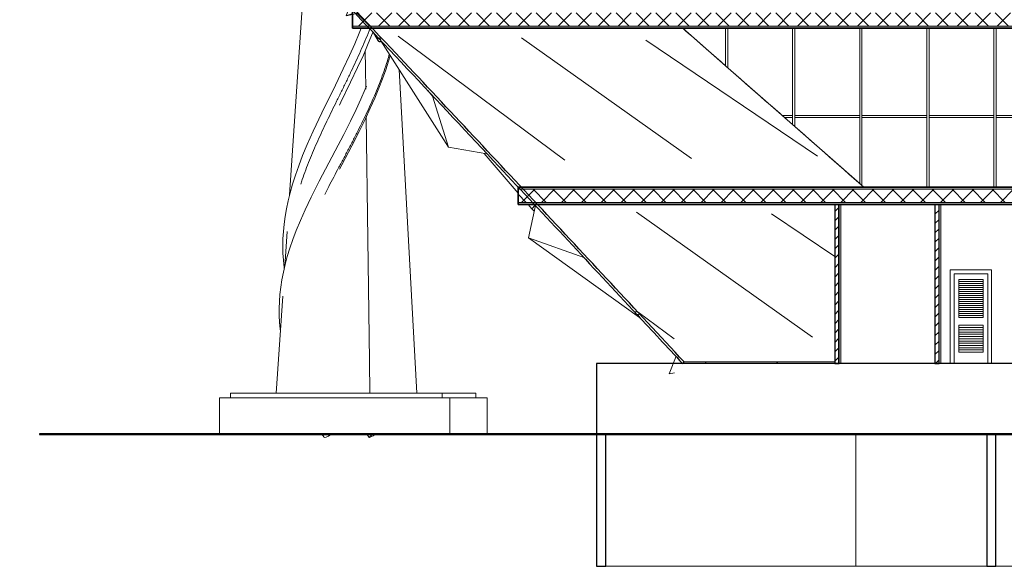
# Model space of a CAD drawing. Header units: inches. Extents: x 424 to 2043, y -237 to 445.
# Tile 881 of 965: x 938 to 960, y 214 to 226. Entities that reach past the tile are written whole.
import ezdxf

# ---------------------------------------------------------------- set-up
doc = ezdxf.new("R2010")
doc.units = ezdxf.units.IN
doc.header["$MEASUREMENT"] = 0
for name, color, linetype, lineweight in [('A-DOOR', 31, 'Continuous', 9), ('A-DOOR-FRAM', 31, 'Continuous', 9), ('A-FLOR', 192, 'Continuous', 9), ('A-FLOR-MCUT', 51, 'Continuous', 9), ('A-FLOR-PATT', 8, 'Continuous', 35), ('A-GENM', 13, 'Continuous', 9), ('A-GLAZ-CURT', 52, 'Continuous', 9), ('A-GLAZ-CWMG', 51, 'Continuous', 9), ('A-WALL', 113, 'Continuous', 9), ('A-WALL-PATT', 111, 'Continuous', 25)]:
    doc.layers.add(name, color=color, linetype=linetype, lineweight=lineweight)
pattern_1 = [(108.435, (988.67603, 228.86908), (-0.41678894, 0.83294356), [0.158, -1.159]), (139.399, (988.626028, 229.019077), (-2.49915805, 2.08284494), [0.077, -3.763]), (136.848, (988.984028, 229.069077), (-6.247659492, 5.831057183), [0.183, -8.952]), (109.983, (988.851028, 229.194077), (-1.249748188, 3.331484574), [0.098, -4.778]), (90, (988.81703, 228.86908), (-0.416, 0.417), [0.083, -0.333]), (118.443, (988.817028, 228.953077), (2.9159587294, -5.414786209), [0.227, -11.141]), (84.289, (988.709028, 229.152077), (-0.416051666, -3.748202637), [0.084, -4.102]), (129.806, (988.71703, 229.23608), (1.66603147, -2.08199523), [0.065, -3.188])]
pattern_2 = [(45, (988.56703, 228.86908), (-0.2262742, 0.2262742), []), (135, (988.56703, 228.86908), (-0.2262742, -0.2262742), [])]
pattern_3 = [(0, (988.56703, 228.86908), (0, 0.15), []), (90, (988.56703, 228.86908), (-0.15, 9e-18), [])]
pattern_4 = [(45, (988.56703, 228.86908), (-0.106066, 0.106066), [])]
pattern_5 = [(45, (988.56703, 228.86908), (-0.212132, 0.212132), []), (135, (988.56703, 228.86908), (-0.212132, -0.212132), [])]

# ---------------------------------------------------------------- blocks, each defined once
blk = doc.blocks.new('Generic Models 1 - Generic Models 1-135348-Section 2')
at = {"layer": 'A-GENM', "lineweight": 25}
for p, q in [((63.935, 1.6), (-3, 1.6)), ((-3, 1.6), (-3, 0)), ((-3, 0), (67.327, 0))]:
    blk.add_line(p, q, dxfattribs=at)
blk = doc.blocks.new('System Panel - Glazed-137453-Section 2')
at = {"layer": 'A-GLAZ-CURT'}
blk.add_line((3.019, 5.637), (3.061, 5.6), dxfattribs=at)
blk = doc.blocks.new('System Panel - Glazed-137454-Section 2')
at = {"layer": 'A-GLAZ-CURT'}
blk.add_line((1.506, 6.964), (2.969, 5.681), dxfattribs=at)
blk = doc.blocks.new('System Panel - Glazed-137460-Section 2')
at = {"layer": 'A-GLAZ-CURT'}
blk.add_line((-0.024, 8.305), (-0.016, 8.298), dxfattribs=at)
blk = doc.blocks.new('System Panel - Glazed-137461-Section 2')
at = {"layer": 'A-GLAZ-CURT'}
blk.add_line((-1.045, 9.2), (-0.074, 8.349), dxfattribs=at)
blk = doc.blocks.new('Rectangular Mullion - 50 x 150mm-137334-Section 2')
at = {"layer": 'A-GLAZ-CWMG'}
blk.add_line((1.193, 7.238), (1.506, 6.964), dxfattribs=at)
blk = doc.blocks.new('Rectangular Mullion - 50 x 150mm-137343-Section 2')
at = {"layer": 'A-GLAZ-CWMG'}
blk.add_line((-0.016, 8.298), (1.193, 7.238), dxfattribs=at)
blk = doc.blocks.new('Rectangular Mullion - 50 x 150mm-V5-Section 2')
at = {"layer": 'A-GLAZ-CWMG'}
for p, q in [((7.585, 7.175), (7.585, 7.225)), ((9.056, 7.225), (7.585, 7.225)), ((9.056, 7.175), (7.585, 7.175)), ((9.056, 7.225), (9.056, 7.175))]:
    blk.add_line(p, q, dxfattribs=at)
blk = doc.blocks.new('Rectangular Mullion - 50 x 150mm-137354-Section 2')
at = {"layer": 'A-GLAZ-CWMG'}
for p, q in [((1.208, 7.225), (1.265, 7.175)), ((1.448, 7.225), (1.208, 7.225)), ((1.448, 7.175), (1.265, 7.175)), ((1.448, 7.225), (1.448, 7.175))]:
    blk.add_line(p, q, dxfattribs=at)
blk = doc.blocks.new('Rectangular Mullion - 50 x 150mm-137383-Section 2')
at = {"layer": 'A-GLAZ-CWMG'}
for p, q in [((2.969, 7.2), (2.969, 5.681)), ((3.019, 7.2), (3.019, 5.637)), ((2.969, 5.681), (3.019, 5.637))]:
    blk.add_line(p, q, dxfattribs=at)
blk = doc.blocks.new('Rectangular Mullion - 50 x 150mm-137384-Section 2')
at = {"layer": 'A-GLAZ-CWMG'}
for p, q in [((1.448, 7.2), (1.448, 7.015)), ((1.498, 7.2), (1.498, 6.971)), ((1.448, 7.015), (1.498, 6.971))]:
    blk.add_line(p, q, dxfattribs=at)
blk = doc.blocks.new('Rectangular Mullion - 50 x 150mm-137385-Section 2')
at = {"layer": 'A-GLAZ-CWMG'}
for p, q in [((-0.074, 9.2), (-0.074, 8.349)), ((-0.024, 9.2), (-0.024, 8.305)), ((-0.074, 8.349), (-0.024, 8.305))]:
    blk.add_line(p, q, dxfattribs=at)
blk = doc.blocks.new('Rectangular Mullion - 50 x 150mm-V21-Section 2')
at = {"layer": 'A-GLAZ-CWMG'}
for p, q in [((9.056, 7.2), (9.056, 5.6)), ((9.106, 7.2), (9.106, 5.6))]:
    blk.add_line(p, q, dxfattribs=at)
blk = doc.blocks.new('Rectangular Mullion - 50 x 150mm-V22-Section 2')
at = {"layer": 'A-GLAZ-CWMG'}
for p, q in [((9.056, 9.2), (9.056, 7.2)), ((9.106, 9.2), (9.106, 7.2))]:
    blk.add_line(p, q, dxfattribs=at)
blk = doc.blocks.new('Family2 - Family2-157032-Section 2')
at = {"layer": 'A-GLAZ-CURT'}
for p, q in [((-9.055, 10.132), (-8.972, 10.067)), ((-8.985, 10.153), (-9.018, 10.18)), ((-8.677, 9.483), (-8.606, 9.682)), ((-8.677, 9.483), (-8.532, 9.532)), ((-8.677, 9.483), (-8.532, 9.532)), ((-8.677, 9.483), (-8.467, 9.529)), ((-8.061, 9.099), (-7.952, 8.918)), ((-7.955, 8.965), (-7.991, 9.025)), ((-7.901, 8.949), (-7.921, 8.983))]:
    blk.add_line(p, q, dxfattribs=at)
at = {"layer": 'A-GLAZ-CURT', "lineweight": 18}
for p, q in [((-9.05, 10.128), (-9.043, 10.124)), ((-9.042, 10.124), (-9.034, 10.121)), ((-9.034, 10.121), (-9.027, 10.119)), ((-9.026, 10.119), (-9.019, 10.119)), ((-9.018, 10.119), (-9.012, 10.12)), ((-9.01, 10.172), (-9.016, 10.178)), ((-9.012, 10.12), (-9.006, 10.122)), ((-9.005, 10.165), (-9.01, 10.172)), ((-9.006, 10.123), (-9.001, 10.126)), ((-9, 10.158), (-9.004, 10.165)), ((-9.001, 10.126), (-8.998, 10.131)), ((-8.997, 10.151), (-9, 10.157)), ((-8.998, 10.131), (-8.996, 10.137)), ((-8.996, 10.144), (-8.997, 10.15)), ((-8.996, 10.137), (-8.996, 10.143)), ((-7.958, 8.959), (-7.96, 8.952)), ((-7.96, 8.952), (-7.96, 8.944)), ((-7.96, 8.944), (-7.959, 8.936)), ((-7.955, 8.965), (-7.958, 8.959)), ((-7.951, 8.969), (-7.955, 8.965)), ((-7.945, 8.972), (-7.95, 8.969)), ((-7.939, 8.974), (-7.945, 8.972)), ((-7.932, 8.973), (-7.938, 8.974)), ((-7.925, 8.971), (-7.932, 8.973)), ((-7.918, 8.967), (-7.925, 8.971)), ((-7.911, 8.962), (-7.918, 8.967)), ((-7.905, 8.956), (-7.911, 8.962))]:
    blk.add_line(p, q, dxfattribs=at)
at = {"layer": 'A-GLAZ-CURT', "lineweight": 18, "flags": 128}
for points in [[(-9.068, 10.19), (-9.072, 10.186), (-9.076, 10.181), (-9.078, 10.176), (-9.078, 10.169), (-9.077, 10.162), (-9.074, 10.155), (-9.07, 10.148), (-9.064, 10.141), (-9.058, 10.134), (-9.05, 10.129)], [(-9.018, 10.18), (-9.023, 10.183), (-9.031, 10.188), (-9.039, 10.191), (-9.047, 10.193), (-9.055, 10.193), (-9.062, 10.192), (-9.068, 10.19)], [(-7.959, 8.936), (-7.957, 8.928), (-7.953, 8.92), (-7.948, 8.912), (-7.942, 8.906), (-7.936, 8.901), (-7.929, 8.897), (-7.921, 8.894), (-7.915, 8.894), (-7.908, 8.895), (-7.903, 8.898), (-7.898, 8.903)], [(-7.898, 8.903), (-7.895, 8.909), (-7.893, 8.916), (-7.893, 8.923), (-7.894, 8.932), (-7.896, 8.94), (-7.9, 8.948), (-7.905, 8.955)]]:
    blk.add_lwpolyline(points, dxfattribs=at)
blk = doc.blocks.new('Family2 - Family2-157045-Section 2')
at = {"layer": 'A-GLAZ-CURT'}
blk.add_line((2.008, 6.298), (-1.885, 8.931), dxfattribs=at)
blk = doc.blocks.new('Family2 - Family2-157049-Section 2')
at = {"layer": 'A-GLAZ-CURT'}
blk.add_line((-0.848, 6.249), (-4.7, 8.98), dxfattribs=at)
blk = doc.blocks.new('Family2 - Family2-157053-Section 2')
at = {"layer": 'A-GLAZ-CURT'}
blk.add_line((-3.72, 6.209), (-7.502, 9.023), dxfattribs=at)
blk = doc.blocks.new('Family2 - Family2-157025-Section 2')
at = {"layer": 'A-GLAZ-CURT'}
blk.add_line((2.008, 6.298), (-1.885, 8.931), dxfattribs=at)
blk = doc.blocks.new('Family2 - Family2-157028-Section 2')
at = {"layer": 'A-GLAZ-CURT'}
blk.add_line((-0.848, 6.249), (-4.7, 8.98), dxfattribs=at)
blk = doc.blocks.new('Family2 - Family2-157031-Section 2')
at = {"layer": 'A-GLAZ-CURT'}
for p, q in [((-3.72, 6.209), (-7.502, 9.023)), ((-5.552, 6.361), (-4.779, 5.463)), ((-5.552, 6.361), (-4.779, 5.463)), ((-4.552, 5.2), (-4.469, 5.104)), ((-4.552, 5.2), (-4.469, 5.104)), ((-4.469, 5.104), (-4.395, 5.19)), ((-4.469, 5.104), (-4.395, 5.19)), ((-4.412, 5.052), (-4.469, 5.104)), ((-4.412, 5.052), (-4.469, 5.104)), ((-0.515, 1.604), (-0.527, 1.624))]:
    blk.add_line(p, q, dxfattribs=at)
blk.add_open_spline([(-0.526, 1.62), (-0.525, 1.619), (-0.523, 1.616), (-0.521, 1.613), (-0.518, 1.61), (-0.516, 1.606), (-0.514, 1.603), (-0.513, 1.601), (-0.513, 1.6)], degree=3, knots=[0.5034325, 0.5034325, 0.5034325, 0.5034325, 0.5208333, 0.5416667, 0.5625, 0.5833333, 0.6041667, 0.6170087, 0.6170087, 0.6170087, 0.6170087], dxfattribs=at)
blk = doc.blocks.new('Family2 - Family2-157047-Section 2')
at = {"layer": 'A-GLAZ-CURT'}
blk.add_line((2.401, 4.023), (0.968, 4.993), dxfattribs=at)
blk = doc.blocks.new('Family2 - Family2-157051-Section 2')
at = {"layer": 'A-GLAZ-CURT'}
blk.add_line((1.899, 2.198), (-2.095, 5.029), dxfattribs=at)
blk = doc.blocks.new('Family2 - Family2-157055-Section 2')
at = {"layer": 'A-GLAZ-CURT'}
for p, q in [((-8.061, 9.099), (-7.952, 8.918)), ((-7.955, 8.964), (-7.993, 9.027)), ((-7.901, 8.949), (-7.921, 8.983)), ((-7.894, 8.911), (-6.354, 6.505)), ((-7.894, 8.911), (-6.354, 6.505)), ((-6.721, 7.657), (-6.829, 7.788)), ((-6.721, 7.657), (-6.354, 6.505)), ((-5.486, 6.349), (-6.354, 6.505)), ((-5.486, 6.349), (-5.566, 6.441)), ((-4.383, 5.181), (-4.54, 4.447)), ((-2.022, 2.643), (-4.54, 4.447)), ((-3.262, 3.993), (-4.54, 4.447)), ((-2.022, 2.643), (-4.54, 4.447)), ((-2.095, 2.714), (-2.059, 2.688)), ((-1.242, 2.154), (-2.059, 2.762)), ((-0.512, 1.607), (-0.529, 1.624))]:
    blk.add_line(p, q, dxfattribs=at)
at = {"layer": 'A-GLAZ-CURT', "lineweight": 18}
for p, q in [((-7.958, 8.958), (-7.96, 8.952)), ((-7.96, 8.951), (-7.96, 8.944)), ((-7.96, 8.943), (-7.959, 8.936)), ((-7.959, 8.935), (-7.957, 8.927)), ((-7.955, 8.964), (-7.958, 8.959)), ((-7.951, 8.969), (-7.955, 8.965)), ((-7.946, 8.972), (-7.951, 8.969)), ((-7.939, 8.974), (-7.945, 8.972)), ((-7.932, 8.973), (-7.939, 8.974)), ((-7.925, 8.971), (-7.932, 8.973)), ((-7.918, 8.968), (-7.925, 8.971)), ((-7.912, 8.963), (-7.918, 8.967)), ((-7.906, 8.956), (-7.911, 8.962)), ((-7.901, 8.949), (-7.905, 8.956)), ((-2.09, 2.711), (-2.083, 2.707)), ((-2.082, 2.706), (-2.074, 2.703)), ((-2.073, 2.703), (-2.066, 2.701)), ((-2.065, 2.701), (-2.058, 2.701)), ((-2.057, 2.701), (-2.051, 2.701)), ((-2.049, 2.753), (-2.055, 2.759)), ((-2.05, 2.702), (-2.045, 2.704)), ((-2.043, 2.746), (-2.048, 2.753)), ((-2.044, 2.704), (-2.04, 2.707)), ((-2.039, 2.739), (-2.043, 2.746)), ((-2.04, 2.708), (-2.036, 2.712)), ((-2.036, 2.732), (-2.038, 2.739)), ((-2.036, 2.712), (-2.034, 2.718)), ((-2.034, 2.725), (-2.035, 2.731)), ((-2.034, 2.718), (-2.034, 2.724))]:
    blk.add_line(p, q, dxfattribs=at)
at = {"layer": 'A-GLAZ-CURT', "lineweight": 18, "flags": 128}
for points in [[(-7.898, 8.903), (-7.895, 8.909), (-7.893, 8.916), (-7.893, 8.924), (-7.894, 8.933), (-7.897, 8.941), (-7.9, 8.948)], [(-7.957, 8.927), (-7.956, 8.927), (-7.952, 8.919), (-7.947, 8.911), (-7.941, 8.905), (-7.935, 8.9), (-7.928, 8.896), (-7.921, 8.894), (-7.914, 8.894), (-7.908, 8.896), (-7.902, 8.899), (-7.898, 8.903)], [(-2.109, 2.772), (-2.114, 2.769), (-2.117, 2.764), (-2.119, 2.758), (-2.119, 2.752), (-2.118, 2.744), (-2.115, 2.737), (-2.11, 2.73), (-2.104, 2.723), (-2.098, 2.716), (-2.091, 2.712)], [(-2.056, 2.76), (-2.063, 2.765), (-2.072, 2.77), (-2.08, 2.773), (-2.088, 2.775), (-2.096, 2.776), (-2.103, 2.775), (-2.109, 2.772)]]:
    blk.add_lwpolyline(points, dxfattribs=at)
blk = doc.blocks.new('Family3 - Family3-166119-Section 2')
at = {"layer": 'A-GENM', "flags": 128}
for points in [[(-7.681, 8.578), (-7.718, 8.452), (-7.781, 8.254), (-7.853, 8.05), (-7.934, 7.839), (-8.026, 7.618), (-8.13, 7.384), (-8.248, 7.133), (-8.386, 6.855), (-8.552, 6.53), (-8.779, 6.101), (-8.827, 6.008)], [(-8.217, 7.888), (-8.245, 7.82), (-8.342, 7.595), (-8.452, 7.355), (-8.58, 7.092), (-8.733, 6.791), (-8.928, 6.419), (-9.289, 5.733), (-9.474, 5.366), (-9.607, 5.085), (-9.716, 4.84), (-9.809, 4.616), (-9.887, 4.408), (-9.955, 4.212), (-10.013, 4.023), (-10.062, 3.842), (-10.102, 3.667), (-10.135, 3.497), (-10.161, 3.33), (-10.179, 3.166), (-10.191, 3.005), (-10.197, 2.846), (-10.196, 2.688), (-10.188, 2.531), (-10.174, 2.374), (-10.17, 2.34)], [(-9.222, -0.01), (-9.188, -0.064), (-9.18, -0.077)]]:
    blk.add_lwpolyline(points, dxfattribs=at)
at = {"layer": 'A-GENM'}
blk.add_ellipse((-9.062, 0), major_axis=(0.117, 0.077), ratio=0.223087, start_param=3.030891, end_param=4.916811, dxfattribs=at)
blk.add_open_spline([(-7.7, 8.609), (-7.714, 8.56), (-7.751, 8.434), (-7.817, 8.233), (-7.9, 8.005), (-7.99, 7.779), (-8.086, 7.553), (-8.189, 7.327), (-8.296, 7.102), (-8.408, 6.879), (-8.522, 6.655), (-8.638, 6.433), (-8.755, 6.212), (-8.872, 5.991), (-8.988, 5.772), (-9.086, 5.584), (-9.144, 5.469), (-9.165, 5.427)], degree=3, knots=[0.374618, 0.374618, 0.374618, 0.374618, 0.3846154, 0.4, 0.4153846, 0.4307692, 0.4461538, 0.4615385, 0.4769231, 0.4923077, 0.5076923, 0.5230769, 0.5384615, 0.5538462, 0.5692308, 0.5846154, 0.5935122, 0.5935122, 0.5935122, 0.5935122], dxfattribs=at)
blk = doc.blocks.new('Family3 - Family3-166120-Section 2')
at = {"layer": 'A-GENM'}
blk.add_line((-8.204, -0.01), (-8.156, -0.079), dxfattribs=at)
at = {"layer": 'A-GENM', "flags": 128}
for points in [[(-8.336, 9.2), (-8.38, 9.089), (-8.483, 8.846), (-8.602, 8.58), (-8.744, 8.277), (-8.923, 7.908), (-9.231, 7.28), (-9.428, 6.863), (-9.559, 6.567), (-9.666, 6.312), (-9.755, 6.081), (-9.83, 5.867), (-9.895, 5.664), (-9.949, 5.471), (-9.995, 5.285), (-10.033, 5.106), (-10.063, 4.931), (-10.086, 4.759), (-10.102, 4.591), (-10.111, 4.426), (-10.114, 4.263), (-10.111, 4.1), (-10.101, 3.939), (-10.085, 3.778), (-10.082, 3.756)], [(-8.071, 9.109), (-8.078, 9.091), (-8.176, 8.851), (-8.288, 8.593), (-8.42, 8.307), (-8.579, 7.974), (-8.799, 7.526), (-8.831, 7.458)]]:
    blk.add_lwpolyline(points, dxfattribs=at)
at = {"layer": 'A-GENM'}
blk.add_ellipse((-8.041, 0), major_axis=(0.115, 0.079), ratio=0.129416, start_param=1.881966, end_param=4.773514, dxfattribs=at)
blk.add_open_spline([(-8.14, 9.184), (-8.146, 9.169), (-8.183, 9.077), (-8.252, 8.909), (-8.351, 8.68), (-8.455, 8.452), (-8.562, 8.224), (-8.672, 7.997), (-8.783, 7.771), (-8.894, 7.545), (-9.005, 7.32), (-9.113, 7.096), (-9.219, 6.872), (-9.322, 6.65), (-9.419, 6.428), (-9.511, 6.207), (-9.596, 5.987), (-9.66, 5.805), (-9.696, 5.697), (-9.707, 5.661)], degree=3, knots=[0.3353544, 0.3353544, 0.3353544, 0.3353544, 0.3384615, 0.3538462, 0.3692308, 0.3846154, 0.4, 0.4153846, 0.4307692, 0.4461538, 0.4615385, 0.4769231, 0.4923077, 0.5076923, 0.5230769, 0.5384615, 0.5538462, 0.5692308, 0.5768209, 0.5768209, 0.5768209, 0.5768209], dxfattribs=at)
blk = doc.blocks.new('Generic Models 5 - Generic Models 5-166300-Section 2')
at = {"layer": 'A-GENM'}
for p, q in [((-11.299, 0.928), (-6.503, 0.928)), ((-11.299, 0.818), (-11.299, 0.928)), ((-6.503, 0.928), (-5.734, 0.928)), ((-6.503, 0.818), (-6.503, 0.928)), ((-5.734, 0.818), (-5.734, 0.928)), ((-6.324, 0.818), (-11.551, 0.818)), ((-11.551, 0), (-11.551, 0.818)), ((-5.482, 0.818), (-6.324, 0.818)), ((-6.324, 0), (-6.324, 0.818)), ((-5.482, 0.818), (-5.482, 0))]:
    blk.add_line(p, q, dxfattribs=at)
blk = doc.blocks.new('Generic Models 7 - Generic Models 7-166682-Section 2')
at = {"layer": 'A-GENM', "lineweight": 25}
for p, q in [((102.132, 0), (-15.632, 0)), ((-15.632, 0), (-15.632, -0.01)), ((-15.632, -0.01), (102.132, -0.01))]:
    blk.add_line(p, q, dxfattribs=at)
blk = doc.blocks.new('M_Single-Louvered - 0762 x 2032mm-226899-Section 2')
at = {"layer": 'A-DOOR'}
for p, q in [((5.111, 3.632), (5.111, 1.6)), ((5.213, 3.505), (5.213, 2.642)), ((5.213, 2.642), (5.213, 3.505)), ((5.213, 3.505), (5.77, 3.505)), ((5.77, 3.505), (5.77, 2.642)), ((5.77, 2.642), (5.213, 2.642)), ((5.213, 2.464), (5.213, 1.854)), ((5.213, 1.854), (5.213, 2.464)), ((5.213, 2.464), (5.77, 2.464)), ((5.77, 2.464), (5.77, 1.854)), ((5.77, 1.854), (5.213, 1.854))]:
    blk.add_line(p, q, dxfattribs=at)
at = {"layer": 'A-DOOR', "lineweight": 18}
for p, q in [((5.213, 3.46), (5.77, 3.46)), ((5.213, 3.414), (5.77, 3.414)), ((5.213, 3.369), (5.77, 3.369)), ((5.213, 3.323), (5.77, 3.323)), ((5.213, 3.278), (5.77, 3.278)), ((5.213, 3.232), (5.77, 3.232)), ((5.213, 3.187), (5.77, 3.187)), ((5.213, 3.142), (5.77, 3.142)), ((5.213, 3.096), (5.77, 3.096)), ((5.213, 3.051), (5.77, 3.051)), ((5.213, 3.005), (5.77, 3.005)), ((5.213, 2.96), (5.77, 2.96)), ((5.213, 2.915), (5.77, 2.915)), ((5.213, 2.869), (5.77, 2.869)), ((5.213, 2.824), (5.77, 2.824)), ((5.213, 2.778), (5.77, 2.778)), ((5.213, 2.733), (5.77, 2.733)), ((5.213, 2.687), (5.77, 2.687)), ((5.213, 2.413), (5.77, 2.413)), ((5.213, 2.362), (5.77, 2.362)), ((5.213, 2.312), (5.77, 2.312)), ((5.213, 2.261), (5.77, 2.261)), ((5.213, 2.21), (5.77, 2.21)), ((5.213, 2.159), (5.77, 2.159)), ((5.213, 2.108), (5.77, 2.108)), ((5.213, 2.057), (5.77, 2.057)), ((5.213, 2.007), (5.77, 2.007)), ((5.213, 1.956), (5.77, 1.956)), ((5.213, 1.905), (5.77, 1.905))]:
    blk.add_line(p, q, dxfattribs=at)
at = {"layer": 'A-DOOR-FRAM'}
for p, q in [((5.96, 3.721), (5.021, 3.721)), ((5.021, 3.721), (5.021, 1.6)), ((5.11, 3.632), (5.871, 3.632)), ((5.11, 1.6), (5.11, 3.632)), ((5.111, 3.632), (5.111, 1.6)), ((5.871, 3.632), (5.871, 1.6)), ((5.96, 1.6), (5.96, 3.721)), ((5.961, 3.721), (5.96, 3.721)), ((5.961, 3.721), (5.961, 1.6))]:
    blk.add_line(p, q, dxfattribs=at)

msp = doc.modelspace()

# ---------------------------------------------------------------- hatches: boundary and pattern name
at = {"layer": 'A-FLOR-PATT', "lineweight": 9}
h = msp.add_hatch(dxfattribs=at)
h.set_pattern_fill('FP_3', color=256, style=0, pattern_type=2)
h.set_pattern_definition(pattern_2)
h.paths.add_polyline_path([(969.778, 225.8), (970.519, 225.8), (970.519, 226.1), (966.692, 226.1), (966.692, 225.8), (969.084, 225.8)], flags=0)
h.paths.add_polyline_path([(945.841, 225.8), (963.389, 225.8), (963.389, 226.1), (945.537, 226.1), (945.537, 225.8)], flags=0)
h.paths.add_polyline_path([(1012.794, 225.8), (1013.368, 225.8), (1013.368, 226.1), (983.772, 226.1), (983.772, 225.8), (1012.1, 225.8)], flags=0)
h = msp.add_hatch(dxfattribs=at)
h.set_pattern_fill('FP_1', color=256, style=0, pattern_type=2)
h.set_pattern_definition(pattern_1)
h.paths.add_polyline_path([(945.537, 225.75), (963.389, 225.75), (963.389, 225.8), (945.537, 225.8)], flags=0)
h.paths.add_polyline_path([(1013.368, 225.75), (1013.368, 225.8), (983.772, 225.8), (983.772, 225.75), (1012.794, 225.75)], flags=0)
h.paths.add_polyline_path([(966.692, 225.75), (970.519, 225.75), (970.519, 225.8), (966.692, 225.8)], flags=0)
h = msp.add_hatch(dxfattribs=at)
h.set_pattern_fill('FP_2', color=256, style=0, pattern_type=2)
h.set_pattern_definition([(0, (988.56703, 228.86908), (0.406, 0.102), [0.034, -0.271, 0.034, -0.271, -1.626]), (0, (988.56703, 228.86908), (0.406, 0.102), [-0.61, 0.034, -0.576, 0.034, -0.271, -0.711]), (0, (988.56703, 228.86908), (0.406, 0.102), [-1.524, 0.034, -0.17, 0.034, -0.474]), (120, (988.72003, 228.92008), (-0.2913346, 0.30060631), [0.034, -0.271, 0.034, -0.271, -1.626]), (120, (988.72003, 228.92008), (-0.2913346, 0.30060631), [-0.61, 0.034, -0.576, 0.034, -0.271, -0.711]), (120, (988.72003, 228.92008), (-0.2913346, 0.30060631), [-1.524, 0.034, -0.17, 0.034, -0.474]), (240, (988.77103, 229.12308), (-0.1146654, -0.40260631), [0.034, -0.271, 0.034, -0.271, -1.626]), (240, (988.77103, 229.12308), (-0.1146654, -0.40260631), [-0.61, 0.034, -0.576, 0.034, -0.271, -0.711]), (240, (988.77103, 229.12308), (-0.1146654, -0.40260631), [-1.524, 0.034, -0.17, 0.034, -0.474])])
h.paths.add_polyline_path([(1012.794, 222.1), (1013.368, 222.1), (1013.368, 222.15), (983.623, 222.15), (983.623, 222.1), (1012.1, 222.1)], flags=0)
h.paths.add_polyline_path([(949.657, 222.1), (963.389, 222.1), (963.389, 222.15), (949.29, 222.15), (949.29, 222.1)], flags=0)
h.paths.add_polyline_path([(966.692, 222.1), (970.519, 222.1), (970.519, 222.15), (966.692, 222.15)], flags=0)
h = msp.add_hatch(dxfattribs=at)
h.set_pattern_fill('FP_3', color=256, style=0, pattern_type=2)
h.set_pattern_definition(pattern_2)
h.paths.add_polyline_path([(1012.794, 221.8), (1013.368, 221.8), (1013.368, 222.1), (983.623, 222.1), (983.623, 221.8), (1012.1, 221.8)], flags=0)
h.paths.add_polyline_path([(949.657, 221.8), (963.389, 221.8), (963.389, 222.1), (949.29, 222.1), (949.29, 221.8)], flags=0)
h.paths.add_polyline_path([(966.692, 221.8), (970.519, 221.8), (970.519, 222.1), (966.692, 222.1)], flags=0)
h = msp.add_hatch(dxfattribs=at)
h.set_pattern_fill('FP_1', color=256, style=0, pattern_type=2)
h.set_pattern_definition(pattern_1)
h.paths.add_polyline_path([(1012.794, 221.75), (1013.368, 221.75), (1013.368, 221.8), (983.623, 221.8), (983.623, 221.75), (1012.1, 221.75)], flags=0)
h.paths.add_polyline_path([(949.657, 221.75), (963.389, 221.75), (963.389, 221.8), (949.29, 221.8), (949.29, 221.75)], flags=0)
h.paths.add_polyline_path([(966.692, 221.75), (970.519, 221.75), (970.519, 221.8), (966.692, 221.8)], flags=0)
at = {"layer": 'A-WALL-PATT', "lineweight": 9}
h = msp.add_hatch(dxfattribs=at)
h.set_pattern_fill('FP_6', color=256, style=0, pattern_type=2)
h.set_pattern_definition(pattern_5)
h.paths.add_polyline_path([(956.48, 218.15), (956.48, 221.75), (956.47, 221.75), (956.47, 218.15)], flags=0)
h = msp.add_hatch(dxfattribs=at)
h.set_pattern_fill('FP_5', color=256, style=0, pattern_type=2)
h.set_pattern_definition(pattern_4)
h.paths.add_polyline_path([(956.56, 218.15), (956.56, 221.75), (956.48, 221.75), (956.48, 218.15)], flags=0)
h = msp.add_hatch(dxfattribs=at)
h.set_pattern_fill('FP_4', color=256, style=0, pattern_type=2)
h.set_pattern_definition(pattern_3)
h.paths.add_polyline_path([(956.57, 218.15), (956.57, 221.75), (956.56, 221.75), (956.56, 218.15)], flags=0)
h = msp.add_hatch(dxfattribs=at)
h.set_pattern_fill('FP_6', color=256, style=0, pattern_type=2)
h.set_pattern_definition(pattern_5)
h.paths.add_polyline_path([(958.752, 218.15), (958.752, 221.75), (958.742, 221.75), (958.742, 218.15)], flags=0)
h = msp.add_hatch(dxfattribs=at)
h.set_pattern_fill('FP_5', color=256, style=0, pattern_type=2)
h.set_pattern_definition(pattern_4)
h.paths.add_polyline_path([(958.832, 218.15), (958.832, 221.75), (958.752, 221.75), (958.752, 218.15)], flags=0)
h = msp.add_hatch(dxfattribs=at)
h.set_pattern_fill('FP_4', color=256, style=0, pattern_type=2)
h.set_pattern_definition(pattern_3)
h.paths.add_polyline_path([(958.842, 218.15), (958.842, 221.75), (958.832, 221.75), (958.832, 218.15)], flags=0)

# ---------------------------------------------------------------- linework, layer by layer
at = {"layer": 'A-FLOR', "lineweight": 35}
for p, q in [((945.537, 226.15), (945.537, 225.75)), ((945.537, 225.75), (945.983, 225.75)), ((945.984, 225.75), (963.389, 225.75)), ((949.36, 222.15), (949.29, 222.15)), ((949.29, 222.15), (949.29, 221.75)), ((963.389, 222.15), (949.36, 222.15)), ((949.29, 221.75), (949.734, 221.75)), ((949.735, 221.75), (963.389, 221.75))]:
    msp.add_line(p, q, dxfattribs=at)
at = {"layer": 'A-FLOR-MCUT'}
for p, q in [((945.936, 225.8), (945.537, 225.8)), ((963.389, 225.8), (945.937, 225.8)), ((949.407, 222.1), (949.29, 222.1)), ((963.389, 222.1), (949.407, 222.1)), ((949.687, 221.8), (949.29, 221.8)), ((963.389, 221.8), (949.688, 221.8))]:
    msp.add_line(p, q, dxfattribs=at)
at = {"layer": 'A-GLAZ-CURT'}
for p, q in [((955.968, 218.748), (951.974, 221.579)), ((956.47, 220.573), (955.037, 221.543)), ((952.827, 218.704), (952.01, 219.312)), ((951.974, 219.264), (952.01, 219.238)), ((952.72, 217.913), (952.872, 218.312)), ((953.545, 218.17), (953.539, 218.174)), ((953.544, 218.171), (953.542, 218.174)), ((953.573, 218.15), (953.544, 218.171)), ((953.556, 218.15), (953.545, 218.17)), ((955.162, 218.171), (955.159, 218.174)), ((955.162, 218.171), (955.159, 218.174)), ((955.183, 218.15), (955.162, 218.171)), ((955.183, 218.15), (955.162, 218.171)), ((952.72, 217.913), (952.839, 217.938))]:
    msp.add_line(p, q, dxfattribs=at)
at = {"layer": 'A-GLAZ-CURT', "lineweight": 18, "flags": 128}
for points in [[(951.961, 219.323), (951.956, 219.32), (951.952, 219.315), (951.95, 219.309), (951.95, 219.303), (951.951, 219.296), (951.954, 219.289), (951.958, 219.281), (951.963, 219.274), (951.97, 219.268), (951.978, 219.262), (951.986, 219.257), (951.994, 219.254), (952.002, 219.251), (952.01, 219.251), (952.017, 219.251), (952.024, 219.253)], [(952.024, 219.253), (952.029, 219.257), (952.032, 219.261), (952.034, 219.267), (952.035, 219.274), (952.034, 219.281), (952.031, 219.288), (952.027, 219.295), (952.021, 219.302), (952.015, 219.309), (952.007, 219.315), (951.999, 219.319), (951.991, 219.323), (951.982, 219.325), (951.974, 219.326), (951.967, 219.325), (951.961, 219.323)]]:
    msp.add_lwpolyline(points, dxfattribs=at)
at = {"layer": 'A-GLAZ-CURT'}
msp.add_ellipse((955.141, 218.15), major_axis=(0.0211, 0.0213), ratio=0.052971, start_param=4.765199, end_param=6.04954, dxfattribs=at)
msp.add_ellipse((955.141, 218.15), major_axis=(0.0211, 0.0213), ratio=0.052971, start_param=4.765199, end_param=6.04954, dxfattribs=at)
for points, knots in [([(953.531, 218.16), (953.53, 218.16), (953.529, 218.159), (953.528, 218.158), (953.528, 218.158)], [-0.25, -0.25, -0.25, -0.25, -0.22916667, -0.21030917, -0.21030917, -0.21030917, -0.21030917]), ([(953.536, 218.164), (953.536, 218.164), (953.535, 218.164), (953.534, 218.163), (953.534, 218.163)], [-0.33333333, -0.33333333, -0.33333333, -0.33333333, -0.3125, -0.29900239, -0.29900239, -0.29900239, -0.29900239]), ([(953.54, 218.168), (953.54, 218.167), (953.539, 218.167), (953.538, 218.166), (953.538, 218.166), (953.538, 218.166)], [-0.41666667, -0.41666667, -0.41666667, -0.41666667, -0.39583333, -0.375, -0.3687616, -0.3687616, -0.3687616, -0.3687616]), ([(953.543, 218.17), (953.543, 218.169), (953.543, 218.169), (953.542, 218.169), (953.542, 218.169), (953.542, 218.169)], [-0.5, -0.5, -0.5, -0.5, -0.47916667, -0.45833333, -0.44918246, -0.44918246, -0.44918246, -0.44918246])]:
    msp.add_open_spline(points, degree=3, knots=knots, dxfattribs=at)
msp.add_open_spline([(953.525, 218.156), (953.524, 218.155), (953.523, 218.154), (953.523, 218.154)], degree=3, dxfattribs=at)
at = {"layer": 'A-WALL'}
for p, q in [((944.108, 221.973), (944.454, 227.075)), ((946.995, 217.478), (946.59, 224.812)), ((956.48, 218.15), (956.48, 221.75)), ((956.56, 218.15), (956.56, 221.75)), ((956.612, 221.75), (956.612, 218.15)), ((958.752, 218.15), (958.752, 221.75)), ((958.832, 218.15), (958.832, 221.75)), ((958.88, 218.15), (958.88, 221.75)), ((943.998, 220.351), (944.051, 221.141)), ((959.18, 218.15), (959.18, 220.182)), ((943.803, 217.478), (943.952, 219.673)), ((956.95, 216.54), (956.95, 213.55)), ((951.281, 213.55), (959.921, 213.55)), ((960.122, 213.55), (963.246, 213.55))]:
    msp.add_line(p, q, dxfattribs=at)
at = {"layer": 'A-WALL', "lineweight": 25}
for p, q in [((956.47, 221.75), (956.47, 218.15)), ((956.57, 218.15), (956.57, 221.75)), ((958.742, 221.75), (958.742, 218.15)), ((958.842, 218.15), (958.842, 221.75)), ((956.47, 218.15), (956.57, 218.15)), ((958.742, 218.15), (958.842, 218.15)), ((951.069, 216.55), (951.069, 213.55)), ((951.281, 216.55), (951.069, 216.55)), ((951.281, 213.55), (951.281, 216.55)), ((960.122, 216.55), (959.921, 216.55)), ((959.921, 216.55), (959.921, 213.55)), ((960.122, 213.55), (960.122, 216.55)), ((951.069, 213.55), (951.281, 213.55)), ((959.921, 213.55), (960.122, 213.55))]:
    msp.add_line(p, q, dxfattribs=at)
at = {"layer": 'A-WALL', "flags": 128}
for points in [[(945.821, 225.237), (945.827, 224.837), (945.834, 224.366)], [(945.834, 224.366), (945.827, 224.837), (945.821, 225.237)], [(945.843, 223.731), (945.851, 223.18), (945.874, 221.522), (945.898, 219.865), (945.921, 218.208), (945.931, 217.478)], [(945.931, 217.478), (945.921, 218.208), (945.898, 219.865), (945.874, 221.522), (945.851, 223.18), (945.843, 223.731)]]:
    msp.add_lwpolyline(points, dxfattribs=at)
at = {"layer": 'A-WALL', "lineweight": 25, "flags": 128}
msp.add_lwpolyline([(953.018, 218.15), (953.038, 218.167), (953.058, 218.183)], dxfattribs=at)
at = {"layer": 'A-WALL', "lineweight": 25}
for points, knots in [([(937.987, 234.122), (939.101, 232.953), (941.334, 230.603), (944.959, 226.768), (948.515, 222.984), (950.946, 220.376), (951.99, 219.255)], [0.0017484, 0.0017484, 0.0017484, 0.0017484, 0.2222222, 0.4444444, 0.7222222, 0.931291, 0.931291, 0.931291, 0.931291]), ([(953.058, 218.183), (951.952, 219.373), (949.738, 221.75), (946.128, 225.601), (942.227, 229.736), (939.431, 232.68), (938.031, 234.15)], [0, 0, 0, 0, 0.222222, 0.444444, 0.722222, 1, 1, 1, 1])]:
    msp.add_open_spline(points, degree=3, knots=knots, dxfattribs=at)
at = {"layer": 'A-WALL'}
msp.add_open_spline([(957.129, 222.15), (955.938, 223.194), (954.57, 224.394), (953.201, 225.594), (953.023, 225.75)], degree=3, knots=[0.2482749, 0.2482749, 0.2482749, 0.2482749, 0.4444444, 0.4737923, 0.4737923, 0.4737923, 0.4737923], dxfattribs=at)
at = {"layer": 'A-WALL', "lineweight": 25}
msp.add_open_spline([(951.99, 219.256), (952.333, 218.887), (952.676, 218.519), (953.018, 218.15)], degree=3, dxfattribs=at)
at = {"layer": 'A-WALL'}
msp.add_open_spline([(953.058, 218.183), (954.195, 218.184), (955.333, 218.184), (956.47, 218.185)], degree=3, dxfattribs=at)

# ---------------------------------------------------------------- block references
at = {"layer": 'A-DOOR'}
msp.add_blockref('M_Single-Louvered - 0762 x 2032mm-226899-Section 2', (954.069, 216.55), dxfattribs=at)
at = {"layer": 'A-GENM'}
for name in ['Family3 - Family3-166120-Section 2', 'Family3 - Family3-166119-Section 2', 'Generic Models 1 - Generic Models 1-135348-Section 2', 'Generic Models 5 - Generic Models 5-166300-Section 2', 'Generic Models 7 - Generic Models 7-166682-Section 2']:
    msp.add_blockref(name, (954.069, 216.55), dxfattribs=at)
at = {"layer": 'A-GLAZ-CURT'}
for name in ['Family2 - Family2-157032-Section 2', 'Family2 - Family2-157055-Section 2', 'Family2 - Family2-157053-Section 2', 'Family2 - Family2-157031-Section 2', 'Family2 - Family2-157049-Section 2', 'Family2 - Family2-157028-Section 2', 'System Panel - Glazed-137461-Section 2', 'Family2 - Family2-157045-Section 2', 'Family2 - Family2-157025-Section 2', 'System Panel - Glazed-137460-Section 2', 'System Panel - Glazed-137454-Section 2', 'System Panel - Glazed-137453-Section 2', 'Family2 - Family2-157051-Section 2', 'Family2 - Family2-157047-Section 2']:
    msp.add_blockref(name, (954.069, 216.55), dxfattribs=at)
at = {"layer": 'A-GLAZ-CWMG'}
for name, p in [('Rectangular Mullion - 50 x 150mm-137385-Section 2', (954.069, 216.55)), ('Rectangular Mullion - 50 x 150mm-V22-Section 2', (946.46, 216.55)), ('Rectangular Mullion - 50 x 150mm-V22-Section 2', (947.982, 216.55)), ('Rectangular Mullion - 50 x 150mm-V22-Section 2', (949.504, 216.55)), ('Rectangular Mullion - 50 x 150mm-V22-Section 2', (951.026, 216.55)), ('Rectangular Mullion - 50 x 150mm-137343-Section 2', (954.069, 216.55)), ('Rectangular Mullion - 50 x 150mm-137334-Section 2', (954.069, 216.55)), ('Rectangular Mullion - 50 x 150mm-137354-Section 2', (954.069, 216.55)), ('Rectangular Mullion - 50 x 150mm-137384-Section 2', (954.069, 216.55)), ('Rectangular Mullion - 50 x 150mm-V5-Section 2', (947.982, 216.55)), ('Rectangular Mullion - 50 x 150mm-137383-Section 2', (954.069, 216.55)), ('Rectangular Mullion - 50 x 150mm-V5-Section 2', (949.504, 216.55)), ('Rectangular Mullion - 50 x 150mm-V21-Section 2', (949.504, 216.55)), ('Rectangular Mullion - 50 x 150mm-V5-Section 2', (951.026, 216.55)), ('Rectangular Mullion - 50 x 150mm-V21-Section 2', (951.026, 216.55)), ('Rectangular Mullion - 50 x 150mm-V5-Section 2', (952.547, 216.55))]:
    msp.add_blockref(name, p, dxfattribs=at)

doc.saveas('drawing.dxf')
